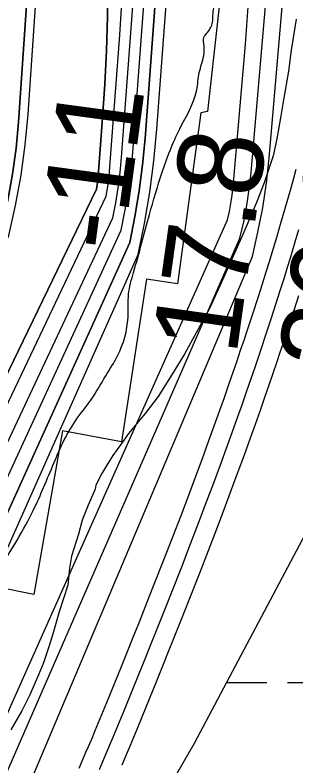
# Model space of a CAD drawing. Extents: x 3279314 to 3317160, y 734079 to 759431.
# Drawn here: x 3311592 to 3311812, y 743155 to 743745 of the extents above; entities that cross this region are included whole.
import ezdxf

# ---------------------------------------------------------------- set-up
doc = ezdxf.new("R2010")
doc.units = 0
for name, color, linetype in [('V-RIVR-EDGE', 7, 'Continuous'), ('V-RIVR-RANG', 7, 'Continuous'), ('V-ROAD-CNTR', 7, 'Continuous'), ('V-RRAP-RVMT', 7, 'Continuous'), ('V-SITE-VEGE', 7, 'Continuous'), ('V-TOPO-DPTH', 7, 'Continuous'), ('V-TOPO-MAJR', 7, 'Continuous'), ('V-TOPO-MINR', 7, 'Continuous'), ('V-TOPO-WATR', 7, 'Continuous'), ('V-WETL-SWMP', 7, 'Continuous')]:
    doc.layers.add(name, color=color, linetype=linetype)

msp = doc.modelspace()

# ---------------------------------------------------------------- linework, layer by layer
at = {"layer": 'V-RIVR-EDGE'}
msp.add_spline([(3310747.15, 741422.06), (3310761.27, 741436.93), (3310772.16, 741448.54), (3310772.95, 741451.64), (3310772.56, 741453.19), (3310772.21, 741467.15), (3310772.61, 741472.19), (3310775.33, 741474.12), (3310776.11, 741477.23), (3310778.06, 741481.1), (3310778.46, 741484.98), (3310773.05, 741494.68), (3310773.84, 741499.34), (3310775.79, 741504.37), (3310780.07, 741508.63), (3310785.89, 741512.1), (3310795.63, 741530.31), (3310825.21, 741572.12), (3310845.06, 741601.54), (3310855.18, 741615.48), (3310863.33, 741620.88), (3310868.4, 741629.02), (3310883.19, 741654.19), (3310883.99, 741660.39), (3310891, 741675.88), (3310896.85, 741688.67), (3310901.53, 741697.96), (3310902.33, 741706.1), (3310905.45, 741716.18), (3310909.36, 741728.58), (3310914.03, 741736.71), (3310917.53, 741740.19), (3310923, 741754.53), (3310933.94, 741786.3), (3310941.35, 741805.29), (3310953.85, 741842.87), (3310965.15, 741864.56), (3310977.64, 741894.39), (3310990.11, 741919.18), (3311002.96, 741940.86), (3311006.46, 741946.29), (3311012.68, 741950.15), (3311016.96, 741957.12), (3311022.03, 741967.58), (3311022.04, 741972.23), (3311022.06, 741982.31), (3311022.86, 741990.84), (3311027.17, 742006.73), (3311033.04, 742029.98), (3311035.01, 742042.78), (3311036.22, 742059.84), (3311037.05, 742082.33), (3311037.48, 742099.39), (3311041.77, 742109.85), (3311041.78, 742116.06), (3311042.18, 742121.1), (3311045.29, 742122.64), (3311048.4, 742124.57), (3311051.13, 742129.99), (3311053.47, 742138.91), (3311056.59, 742142), (3311058.53, 742145.1), (3311058.94, 742155.18), (3311061.67, 742160.6), (3311067.12, 742166.02), (3311068.72, 742186.57), (3311068.74, 742196.26), (3311069.14, 742198.98), (3311072.24, 742201.68), (3311075.36, 742205.17), (3311079.24, 742207.48), (3311086.67, 742233.45), (3311085.13, 742236.17), (3311085.14, 742242.37), (3311089.43, 742249.73), (3311096.04, 742257.47), (3311105.36, 742263.26), (3311103.82, 742266.37), (3311108.48, 742271.01), (3311115.88, 742281.85), (3311117.83, 742289.22), (3311122.13, 742302.39), (3311129.54, 742317.5), (3311134.99, 742326.4), (3311141.62, 742341.12), (3311152.54, 742368.24), (3311150.24, 742377.17), (3311150.64, 742380.66), (3311162.31, 742395.36), (3311161.53, 742395.75), (3311151.07, 742400.04), (3311148.76, 742405.09), (3311149.94, 742412.46), (3311150.35, 742423.7), (3311155.04, 742437.26), (3311163.98, 742445.77), (3311167.48, 742449.64), (3311161.31, 742462.46), (3311160.93, 742465.95), (3311162.87, 742466.72), (3311179.16, 742465.9), (3311183.82, 742470.93), (3311192.39, 742486.42), (3311195.13, 742495.72), (3311195.92, 742501.93), (3311195.94, 742507.74), (3311195.56, 742512.4), (3311195.57, 742517.05), (3311192.1, 742523.26), (3311189.39, 742527.93), (3311189.4, 742531.8), (3311190.19, 742537.62), (3311193.69, 742542.65), (3311200.3, 742549.23), (3311213.92, 742566.26), (3311218.99, 742580.21), (3311220.18, 742587.96), (3311224.84, 742593.38), (3311234.98, 742613.9), (3311240.45, 742629.4), (3311242.8, 742639.87), (3311247.85, 742644.9), (3311258.37, 742663.49), (3311264.22, 742676.66), (3311266.55, 742679.75), (3311284.03, 742689.02), (3311288.31, 742696.37), (3311293.38, 742706.45), (3311294.17, 742715.36), (3311293.8, 742720.79), (3311295.36, 742724.28), (3311298.86, 742729.7), (3311303.16, 742743.65), (3311303.18, 742751.79), (3311303.59, 742757.22), (3311304.76, 742763.42), (3311309.83, 742773.88), (3311319.58, 742795.58), (3311324.64, 742802.16), (3311332.42, 742814.55), (3311339.81, 742819.96), (3311347.2, 742828.47), (3311350.71, 742838.16), (3311350.72, 742842.42), (3311349.58, 742850.57), (3311349.98, 742855.22), (3311352.71, 742861.81), (3311361.28, 742877.3), (3311366.72, 742882.33), (3311372.18, 742893.95), (3311375.31, 742905.19), (3311388.96, 742936.95), (3311408.46, 742981.89), (3311418.2, 743001.25), (3311424.81, 743008.61), (3311432.6, 743021), (3311438.45, 743033.39), (3311438.07, 743037.27), (3311433.43, 743043.1), (3311433.83, 743046.59), (3311437.33, 743050.07), (3311441.6, 743052), (3311445.88, 743057.03), (3311448.63, 743073.31), (3311456.81, 743089.19), (3311472.38, 743112.03), (3311480.95, 743125.97), (3311482.91, 743136.44), (3311492.26, 743150.76), (3311492.65, 743155.42), (3311492.67, 743160.07), (3311495.77, 743161.61), (3311500.43, 743161.99), (3311508.6, 743173.22), (3311523.01, 743197.22), (3311534.32, 743223.95), (3311544.45, 743244.87), (3311561.99, 743278.57), (3311577.18, 743305.29), (3311604.83, 743353.31), (3311621.21, 743390.49), (3311639.14, 743426.13), (3311651.2, 743442.39), (3311662.88, 743461.36), (3311672.23, 743477.24), (3311680.45, 743507.46), (3311680.88, 743525.69), (3311684.8, 743542.74), (3311697.32, 743588.47), (3311707.1, 743621.02), (3311721.14, 743655.89), (3311734.41, 743686.5), (3311736.38, 743700.06), (3311739.9, 743713.24), (3311739.93, 743722.94), (3311739.94, 743727.59), (3311741.49, 743729.91), (3311746.17, 743737.27), (3311747.35, 743747.74), (3311748.93, 743755.49), (3311752.05, 743766.34), (3311755.59, 743785.72), (3311758.35, 743802), (3311760.7, 743811.3), (3311763.81, 743814.79), (3311768.47, 743818.26), (3311774.69, 743822.9), (3311780.53, 743834.52), (3311784.45, 743850.41), (3311786.46, 743878.33), (3311787.65, 743888.8), (3311789.21, 743891.9), (3311789.61, 743900.04), (3311789.24, 743905.86), (3311786.94, 743916.72), (3311786.19, 743926.81), (3311786.21, 743936.5), (3311791.67, 743946.57), (3311801.41, 743965.94), (3311807.65, 743981.05), (3311809.63, 743995.78), (3311810.84, 744015.94), (3311809.34, 744037.27), (3311800.08, 744055.13), (3311797.77, 744062.12), (3311797.79, 744068.33), (3311798.19, 744076.08), (3311793.94, 744081.13), (3311782.74, 744099.39), (3311771.54, 744118.03), (3311765.4, 744143.25), (3311761.57, 744163.04), (3311761.21, 744176.23), (3311763.57, 744188.24), (3311763.73, 744251.84), (3311761.87, 744283.64), (3311758.45, 744312.74), (3311753.47, 744337.18), (3311747.32, 744362.02), (3311746.96, 744373.26), (3311744.68, 744392.66), (3311742.01, 744411.28), (3311738.17, 744425.25), (3311736.65, 744435.73), (3311732.02, 744447.76), (3311725.49, 744470.66), (3311719.34, 744494.71), (3311717.06, 744513.33), (3311705.96, 744572.31), (3311696.76, 744617.7), (3311694.49, 744640.2), (3311694.53, 744654.16), (3311703.54, 744690.59), (3311707.88, 744720.06), (3311710.67, 744750.69), (3311711.89, 744773.56), (3311709.62, 744797.23), (3311706.57, 744820.11), (3311700.78, 744830.6), (3311700.41, 744838.36), (3311702.4, 744857.74), (3311707.54, 744896.12), (3311711.09, 744922.87), (3311725.17, 744972.09), (3311744.31, 745024.39), (3311756.41, 745056.94), (3311759.15, 745068.95), (3311759.57, 745082.52), (3311759.65, 745112), (3311754.68, 745143.42), (3311747.79, 745176.79), (3311742.05, 745210.93), (3311741.31, 745224.51), (3311742.13, 745240.4), (3311741.4, 745260.96), (3311735.26, 745285.79), (3311730.24, 745296.28), (3311724.07, 745311.03), (3311721.77, 745321.5), (3311718.33, 745338.58), (3311704.47, 745381.66), (3311698.68, 745391.37), (3311697.52, 745395.64), (3311694.47, 745413.87), (3311694.48, 745418.52), (3311698.37, 745424.72), (3311703.83, 745435.56), (3311704.24, 745445.26), (3311703.1, 745454.18), (3311703.12, 745461.94), (3311703.15, 745473.18), (3311702.03, 745491.41), (3311702.44, 745502.66), (3311704.05, 745524.76), (3311702.54, 745540.66), (3311698.7, 745556.57), (3311694.07, 745565.5), (3311683.25, 745580.65), (3311676.28, 745585.32), (3311673.96, 745589.59), (3311673.98, 745597.35), (3311671.69, 745612.87), (3311671.7, 745617.91), (3311673.27, 745623.34), (3311672.9, 745629.15), (3311669.43, 745637.69), (3311666.72, 745640.03), (3311662.07, 745643.14), (3311657.03, 745644.32), (3311648.5, 745643.17), (3311641.91, 745645.13), (3311638.43, 745648.63), (3311636.51, 745655.61), (3311631.51, 745675.4), (3311626.14, 745696.36), (3311621.54, 745718.48), (3311619.31, 745758.04), (3311618.96, 745773.94), (3311619.37, 745782.47), (3311620.16, 745790.22), (3311620.57, 745799.14), (3311621.38, 745810), (3311621.02, 745821.63), (3311618.73, 745835.6), (3311611.04, 745862.76), (3311604.48, 745877.52), (3311597.54, 745894.21), (3311590.61, 745914.39), (3311586.38, 745928.36), (3311565.19, 745983.48), (3311553.63, 746012.99), (3311544.78, 746042.48), (3311533.99, 746070.04), (3311521.28, 746106.53), (3311510.15, 746151.93), (3311505.19, 746184.51), (3311496.37, 746224.87), (3311490.22, 746250.48), (3311484.08, 746273.76), (3311478.31, 746293.17), (3311471, 746317.23), (3311471.42, 746330.8), (3311471.45, 746343.21), (3311471.47, 746351.74), (3311473.82, 746360.27), (3311476.93, 746363.36), (3311479.66, 746369.17), (3311482.4, 746378.08), (3311481.3, 746405.23), (3311479.4, 746420.75), (3311474.01, 746438.6), (3311466.69, 746454.91), (3311460.5, 746461.13), (3311455.86, 746468.12), (3311452, 746477.05), (3311449.7, 746486.36), (3311444.7, 746501.5), (3311438.9, 746511.21), (3311428.07, 746521.32), (3311424.97, 746523.65), (3311423.05, 746528.7), (3311419.2, 746539.95), (3311414.56, 746547.72), (3311409.92, 746553.55), (3311400.25, 746564.04), (3311389.43, 746577.64), (3311381.69, 746585.81), (3311379.76, 746588.14), (3311379.38, 746592.02), (3311373.99, 746605.99), (3311366.29, 746629.28), (3311359.73, 746641.71), (3311346.97, 746656.09), (3311338.85, 746669.29), (3311329.22, 746695.3), (3311318.42, 746718.59), (3311316.9, 746728.68), (3311312.66, 746739.55), (3311306.51, 746761.67), (3311297.26, 746785.35), (3311290.32, 746803.2), (3311282.59, 746811.75), (3311274.09, 746825.35), (3311272.95, 746836.6), (3311269.12, 746852.89), (3311251.75, 746888.62), (3311235.93, 746920.45), (3311213.94, 746964.72), (3311200.05, 746995), (3311194.29, 747019.45), (3311190.45, 747034.58), (3311185.04, 747041.19), (3311184.66, 747044.68), (3311184.3, 747056.31), (3311182.77, 747064.46), (3311176.22, 747081.54), (3311170.07, 747103.27), (3311165.07, 747118.41), (3311158.51, 747132.39), (3311154.66, 747146.36), (3311151.59, 747156.83), (3311148.89, 747164.21), (3311146.21, 747178.18), (3311143.91, 747189.82), (3311142.78, 747203.39), (3311139.32, 747215.04), (3311130.06, 747234.45), (3311113.14, 747290.33), (3311105.06, 747316.34)], degree=3, dxfattribs=at)
at = {"layer": 'V-ROAD-CNTR'}
for points in [[(3311648.16, 743166.99), (3311651.62, 743175.17), (3311654.61, 743182.31), (3311659.8, 743194.89), (3311663.65, 743204.34), (3311675.21, 743232.84), (3311679.92, 743244.48), (3311684.47, 743255.75), (3311688.84, 743266.67), (3311693.07, 743277.25), (3311697.14, 743287.5), (3311701.06, 743297.42), (3311708.6, 743316.68), (3311715.6, 743334.74), (3311722.09, 743351.69), (3311728.11, 743367.59), (3311733.69, 743382.51), (3311738.87, 743396.52), (3311743.67, 743409.66), (3311748.13, 743422), (3311752.26, 743433.58), (3311756.1, 743444.44), (3311759.67, 743454.64), (3311762.98, 743464.21), (3311766.05, 743473.19), (3311768.91, 743481.62), (3311771.57, 743489.53), (3311774.04, 743496.94), (3311778.62, 743510.89), (3311782.56, 743523.11), (3311785.97, 743533.81), (3311788.92, 743543.2), (3311791.46, 743551.42), (3311793.67, 743558.61), (3311797.48, 743571.24), (3311800.3, 743580.72), (3311802.38, 743587.84), (3311805.48, 743598.54), (3311808.52, 743609.25), (3311810.63, 743616.86), (3311812.56, 743624)], [(3311661.97, 743161.15), (3311665.45, 743169.36), (3311668.46, 743176.56), (3311673.67, 743189.19), (3311677.55, 743198.68), (3311689.12, 743227.21), (3311693.83, 743238.87), (3311698.38, 743250.16), (3311702.77, 743261.1), (3311707, 743271.7), (3311711.08, 743281.98), (3311715.01, 743291.93), (3311722.58, 743311.24), (3311729.6, 743329.35), (3311736.11, 743346.35), (3311742.15, 743362.31), (3311747.75, 743377.28), (3311752.95, 743391.34), (3311757.77, 743404.54), (3311762.24, 743416.93), (3311766.4, 743428.55), (3311770.26, 743439.47), (3311773.84, 743449.71), (3311777.16, 743459.33), (3311780.25, 743468.35), (3311783.12, 743476.82), (3311785.8, 743484.77), (3311788.28, 743492.23), (3311792.88, 743506.25), (3311796.85, 743518.53), (3311800.27, 743529.29), (3311803.24, 743538.73), (3311805.8, 743547), (3311808.02, 743554.24), (3311811.85, 743566.94), (3311814.69, 743576.48)], [(3311661.97, 743161.15), (3311665.45, 743169.36), (3311668.46, 743176.56), (3311673.67, 743189.19), (3311677.55, 743198.68), (3311689.12, 743227.21), (3311693.83, 743238.87), (3311698.38, 743250.16), (3311702.77, 743261.1), (3311707, 743271.7), (3311711.08, 743281.98), (3311715.01, 743291.93), (3311722.58, 743311.24), (3311729.6, 743329.35), (3311736.11, 743346.35), (3311742.15, 743362.31), (3311747.75, 743377.28), (3311752.95, 743391.34), (3311757.77, 743404.54), (3311762.24, 743416.93), (3311766.4, 743428.55), (3311770.26, 743439.47), (3311773.84, 743449.71), (3311777.16, 743459.33), (3311780.25, 743468.35), (3311783.12, 743476.82), (3311785.8, 743484.77), (3311788.28, 743492.23), (3311792.88, 743506.25), (3311796.85, 743518.53), (3311800.27, 743529.29), (3311803.24, 743538.73), (3311805.8, 743547), (3311808.02, 743554.24), (3311811.85, 743566.94), (3311814.69, 743576.48)], [(3311675.79, 743155.3), (3311679.28, 743163.54), (3311682.31, 743170.81), (3311687.55, 743183.49), (3311691.44, 743193.03), (3311703.02, 743221.58), (3311707.74, 743233.25), (3311712.3, 743244.56), (3311716.7, 743255.53), (3311720.94, 743266.15), (3311725.03, 743276.45), (3311728.97, 743286.44), (3311736.55, 743305.79), (3311743.59, 743323.96), (3311750.12, 743341.01), (3311756.19, 743357.02), (3311761.81, 743372.06), (3311767.03, 743386.17), (3311771.87, 743399.42), (3311776.36, 743411.85), (3311780.53, 743423.53), (3311784.41, 743434.49), (3311788, 743444.79), (3311791.35, 743454.45), (3311794.45, 743463.52), (3311797.34, 743472.03), (3311800.02, 743480.02), (3311802.52, 743487.53), (3311807.14, 743501.6), (3311811.13, 743513.95), (3311814.58, 743524.77)], [(3311642.04, 743152.84), (3311644.19, 743157.75), (3311648.19, 743167.07)], [(3311657.95, 743151.79), (3311661.97, 743161.15)], [(3311657.95, 743151.79), (3311661.97, 743161.15)]]:
    msp.add_lwpolyline(points, dxfattribs=at)
at = {"layer": 'V-RRAP-RVMT'}
for p, q in [((3311756.97, 743797.05), (3311742.99, 743669.34)), ((3311742.99, 743669.34), (3311737.62, 743668.48)), ((3311737.62, 743668.48), (3311719.35, 743533.81)), ((3311694.88, 743537.55), (3311675.23, 743409.62)), ((3311719.35, 743533.81), (3311694.88, 743537.55)), ((3311628.9, 743418.17), (3311606.52, 743289.3)), ((3311675.23, 743409.62), (3311628.9, 743418.17)), ((3311606.52, 743289.3), (3311563.24, 743297.97))]:
    msp.add_line(p, q, dxfattribs=at)
at = {"layer": 'V-SITE-VEGE'}
for p, q in [((3311812.41, 743741.95), (3311808.67, 743717.66)), ((3311808.67, 743717.66), (3311806.43, 743701.2)), ((3311806.43, 743701.2), (3311802.67, 743678.48)), ((3311802.67, 743678.48), (3311800.41, 743665.94)), ((3311800.41, 743665.94), (3311797.41, 743647.91)), ((3311797.41, 743647.91), (3311794.37, 743634.58)), ((3311794.37, 743634.58), (3311787.47, 743613.4)), ((3311787.47, 743613.4), (3311781.31, 743597.7)), ((3311781.31, 743597.7), (3311770.53, 743572.58)), ((3311770.53, 743572.58), (3311755.11, 743538.03)), ((3311755.11, 743538.03), (3311744.31, 743514.47)), ((3311744.31, 743514.47), (3311724.99, 743479.11)), ((3311724.99, 743479.11), (3311716.48, 743464.96)), ((3311716.48, 743464.96), (3311704.09, 743445.3)), ((3311704.09, 743445.3), (3311694, 743431.93)), ((3311694, 743431.93), (3311680.81, 743416.18)), ((3311680.81, 743416.18), (3311675.38, 743408.32)), ((3311675.38, 743408.32), (3311668.4, 743398.87)), ((3311668.4, 743398.87), (3311664.53, 743392.59)), ((3311664.53, 743392.59), (3311659.89, 743384.72)), ((3311659.89, 743384.72), (3311655.25, 743375.3)), ((3311655.25, 743375.3), (3311654.49, 743372.16)), ((3311654.49, 743372.16), (3311649.1, 743359.6)), ((3311649.1, 743359.6), (3311644.48, 743347.83)), ((3311644.48, 743347.83), (3311641.43, 743336.84)), ((3311641.43, 743336.84), (3311636.07, 743319.59)), ((3311636.07, 743319.59), (3311634.57, 743310.18)), ((3311634.57, 743310.18), (3311633.1, 743296.86)), ((3311633.1, 743296.86), (3311626.2, 743275.68)), ((3311626.2, 743275.68), (3311621.62, 743259.21)), ((3311621.62, 743259.21), (3311618.55, 743249.01)), ((3311618.55, 743249.01), (3311613.95, 743235.67)), ((3311613.95, 743235.67), (3311610.1, 743226.26)), ((3311610.1, 743226.26), (3311603.16, 743210.55)), ((3311603.16, 743210.55), (3311596.99, 743197.99)), ((3311596.99, 743197.99), (3311588.48, 743183.05))]:
    msp.add_line(p, q, dxfattribs=at)
at = {"layer": 'V-TOPO-DPTH'}
for points in [[(3311731.4, 744245.58), (3311724.48, 744089.19), (3311714.89, 743932.89), (3311693.77, 743648.15), (3311691.81, 743627.58), (3311689.25, 743607.09), (3311685.83, 743586.73), (3311681.82, 743566.46), (3311199.86, 742500.49)], [(3311294.43, 742955.43), (3311581.53, 743579.57), (3311586.02, 743599.75), (3311589.78, 743620.04), (3311592.45, 743640.51), (3311594.4, 743661.09), (3311616.31, 743983.17), (3311621.8, 744091.42), (3311624.8, 744199.69)], [(3311624.8, 744199.69), (3311621.8, 744091.42), (3311616.31, 743983.17), (3311594.4, 743661.09), (3311592.45, 743640.51), (3311589.78, 743620.04), (3311586.02, 743599.75), (3311581.53, 743579.57), (3311294.43, 742955.43)], [(3311663.09, 744189.15), (3311664.5, 743939.94), (3311664.65, 743902.87), (3311664.74, 743865.79), (3311664.72, 743828.71), (3311664.64, 743791.63), (3311664.56, 743770.55), (3311664.19, 743744.02), (3311663.44, 743717.5), (3311662.14, 743691.01), (3311660.46, 743664.53), (3311657.06, 743618.47), (3311656.73, 743615.04), (3311656.31, 743611.62), (3311655.74, 743608.23), (3311287.17, 742845.58)], [(3311663.09, 744189.15), (3311664.5, 743939.94), (3311664.65, 743902.87), (3311664.74, 743865.79), (3311664.72, 743828.71), (3311664.64, 743791.63), (3311664.56, 743770.55), (3311664.19, 743744.02), (3311663.44, 743717.5), (3311662.14, 743691.01), (3311660.46, 743664.53), (3311657.06, 743618.47), (3311656.73, 743615.04), (3311656.31, 743611.62), (3311655.74, 743608.23), (3311287.17, 742845.58)], [(3311228.86, 742647.21), (3311668.44, 743585.66), (3311670.78, 743597.48), (3311672.78, 743609.36), (3311674.27, 743621.31), (3311675.41, 743633.31), (3311687.31, 743794.53), (3311693.09, 743887.22), (3311697.46, 743979.96), (3311699.7, 744072.77), (3311700.53, 744165.63)], [(3311228.86, 742647.21), (3311668.44, 743585.66), (3311670.78, 743597.48), (3311672.78, 743609.36), (3311674.27, 743621.31), (3311675.41, 743633.31), (3311687.31, 743794.53), (3311693.09, 743887.22), (3311697.46, 743979.96), (3311699.7, 744072.77), (3311700.53, 744165.63)]]:
    msp.add_lwpolyline(points, dxfattribs=at)
at = {"layer": 'V-TOPO-MAJR'}
msp.add_lwpolyline([(3311250.12, 742380.19), (3311768.36, 743569.78), (3311771.29, 743582.58), (3311773.8, 743595.46), (3311775.67, 743608.44), (3311777.11, 743621.5), (3311800.73, 743895.97), (3311807.49, 743996.24), (3311811.77, 744096.57), (3311812.35, 744196.99)], dxfattribs=at)
at = {"layer": 'V-TOPO-MINR'}
for points in [[(3311186.19, 742426.62), (3311688.5, 743556.87), (3311693.35, 743581.36), (3311697.5, 743605.96), (3311700.6, 743630.71), (3311702.99, 743655.56), (3311739.75, 744145.62), (3311747.11, 744266.46), (3311752.21, 744387.36), (3311753.93, 744508.35), (3311753.38, 744629.4), (3311749.34, 744847.99), (3311749, 744859.79), (3311748.5, 744871.59), (3311747.77, 744883.38), (3311746.87, 744895.15), (3311734.94, 745033.69), (3311730.35, 745079.88)], [(3311199.86, 742500.49), (3311681.82, 743566.46), (3311685.83, 743586.73), (3311689.25, 743607.09), (3311691.81, 743627.58), (3311693.77, 743648.15), (3311714.89, 743932.89), (3311724.48, 744089.19), (3311731.4, 744245.58)], [(3311294.43, 742955.43), (3311581.53, 743579.57), (3311586.02, 743599.75), (3311589.78, 743620.04), (3311592.45, 743640.51), (3311594.4, 743661.09), (3311616.31, 743983.17), (3311621.8, 744091.42), (3311624.8, 744199.69)], [(3311287.17, 742845.58), (3311655.74, 743608.23), (3311656.31, 743611.62), (3311656.73, 743615.04), (3311657.06, 743618.47), (3311660.46, 743664.53), (3311662.14, 743691.01), (3311663.44, 743717.5), (3311664.19, 743744.02), (3311664.56, 743770.55), (3311664.64, 743791.63), (3311664.72, 743828.71), (3311664.74, 743865.79), (3311664.65, 743902.87), (3311664.5, 743939.94), (3311663.09, 744189.15)], [(3311255.13, 742742.93), (3311663.26, 743602.86), (3311664.54, 743610.49), (3311665.5, 743618.17), (3311666.24, 743625.89), (3311673.89, 743729.53), (3311677.63, 743789.12), (3311680.5, 743848.74), (3311682.06, 743908.41), (3311682.75, 743968.11), (3311682.77, 744006.87), (3311682.71, 744085.97), (3311682.49, 744165.07)], [(3311307.94, 742929.84), (3311586.88, 743571.76), (3311592.14, 743595.42), (3311596.55, 743619.21), (3311599.69, 743643.21), (3311601.98, 743667.34), (3311626.62, 744029.74), (3311633.57, 744164.25)], [(3311231.08, 742399.94), (3311758.6, 743584.32), (3311760.06, 743590.72), (3311761.3, 743597.16), (3311762.23, 743603.65), (3311762.95, 743610.18), (3311772.6, 743722.36), (3311777.07, 743785.04), (3311780.31, 743847.77), (3311781.71, 743910.56), (3311781.88, 743973.4), (3311781.75, 743983.68), (3311781.03, 744051.69), (3311780.43, 744119.71)], [(3311277.2, 742368.6), (3311778.1, 743555.24), (3311782.51, 743574.45), (3311786.29, 743593.75), (3311789.1, 743613.23), (3311791.28, 743632.81), (3311832.51, 744112.11)], [(3311199.83, 742541.59), (3311675.13, 743576.06), (3311678.3, 743592.11), (3311681.01, 743608.22), (3311683.03, 743624.44), (3311684.59, 743640.73), (3311700.74, 743859.54), (3311708.53, 743985.33), (3311714.32, 744111.19)]]:
    msp.add_lwpolyline(points, dxfattribs=at)
at = {"layer": 'V-TOPO-WATR'}
msp.add_lwpolyline([(3311228.86, 742647.21), (3311668.44, 743585.66), (3311670.78, 743597.48), (3311672.78, 743609.36), (3311674.27, 743621.31), (3311675.41, 743633.31), (3311687.31, 743794.53), (3311693.09, 743887.22), (3311697.46, 743979.96), (3311699.7, 744072.77), (3311700.53, 744165.63)], dxfattribs=at)
at = {"layer": 'V-WETL-SWMP'}
for p, q in [((3311849.43, 743393.58), (3311732.33, 743172.23)), ((3311849.43, 743393.58), (3311732.33, 743172.23)), ((3311757.72, 743220.22), (3311789.6, 743220.23)), ((3311805.6, 743220.24), (3311837.6, 743220.26)), ((3311732.33, 743172.23), (3311628.24, 742989.95)), ((3311732.33, 743172.23), (3311628.24, 742989.95))]:
    msp.add_line(p, q, dxfattribs=at)

# ---------------------------------------------------------------- texts
at = {"layer": 'V-RIVR-RANG'}
for s, rotation, p in [('-11', 82.30642, (3311676.14, 743557.85)), ('17.8', 82.00833, (3311765.46, 743476.67)), ('36.8', 82.00833, (3311864.52, 743463.01))]:
    msp.add_text(s, height=67, rotation=rotation, dxfattribs=at).set_placement(p)

doc.saveas('drawing.dxf')
